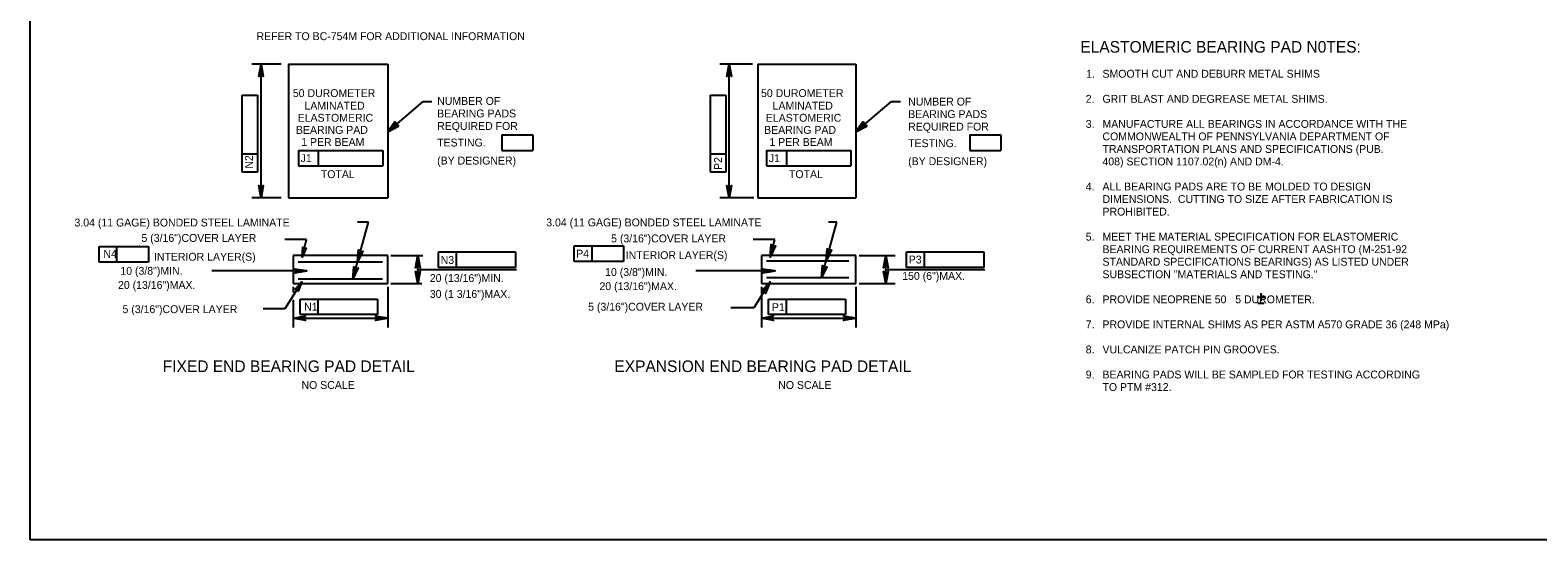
# Model space of a CAD drawing. Extents: x 638175 to 640495, y 294277 to 298435.
# Drawn here: x 639316 to 639891, y 296668 to 296863 of the extents above; entities that cross this region are included whole.
import ezdxf

# ---------------------------------------------------------------- set-up
doc = ezdxf.new("R2010")
doc.units = 0
for name, color, linetype in [('2', 7, 'Continuous'), ('3', 7, 'Continuous'), ('4', 7, 'Continuous'), ('5', 7, 'Continuous'), ('6', 7, 'Continuous'), ('7', 7, 'Continuous')]:
    doc.layers.add(name, color=color, linetype=linetype)

msp = doc.modelspace()

# ---------------------------------------------------------------- linework, layer by layer
at = {"layer": '2'}
for p, q in [((639316.46, 296668.46), (639316.46, 297232.46)), ((639412.15, 296849.9), (639400.92, 296849.9)), ((639591.87, 296849.9), (639579.41, 296849.9)), ((639466.32, 296835.68), (639469.58, 296835.68)), ((639644.82, 296835.69), (639648.32, 296835.69)), ((639412.15, 296798.94), (639400.92, 296798.94)), ((639592.34, 296798.94), (639579.41, 296798.94)), ((639416.74, 296765), (639416.74, 296762.87)), ((639416.74, 296760.06), (639416.74, 296749.49)), ((639452.77, 296765), (639452.77, 296749.49)), ((639595.22, 296765), (639595.22, 296749.49)), ((639631.26, 296765), (639631.26, 296749.49)), ((639416.74, 296753.03), (639452.77, 296753.03)), ((639595.22, 296753.03), (639631.26, 296753.03)), ((640102.46, 296668.46), (639316.46, 296668.46))]:
    msp.add_line(p, q, dxfattribs=at)
for points in [[(639404.47, 296849.9), (639405.34, 296845.24), (639405.09, 296845.6), (639404.78, 296845.78), (639404.47, 296845.84), (639404.15, 296845.78), (639403.84, 296845.6), (639403.59, 296845.24), (639404.47, 296849.9), (639403.84, 296845.6), (639404.15, 296845.78), (639404.47, 296849.9), (639404.47, 296845.84), (639404.78, 296845.78), (639404.47, 296849.9), (639405.09, 296845.6)], [(639582.95, 296849.9), (639583.82, 296845.24), (639583.58, 296845.6), (639583.26, 296845.78), (639582.95, 296845.84), (639582.64, 296845.78), (639582.33, 296845.6), (639582.08, 296845.24), (639582.95, 296849.9), (639582.33, 296845.6), (639582.64, 296845.78), (639582.95, 296849.9), (639582.95, 296845.84), (639583.26, 296845.78), (639582.95, 296849.9), (639583.58, 296845.6)], [(639631.26, 296824.18), (639644.82, 296835.69)], [(639452.77, 296824.18), (639455.76, 296827.87), (639455.65, 296827.44), (639455.71, 296827.09), (639455.87, 296826.81), (639456.11, 296826.61), (639456.45, 296826.49), (639456.89, 296826.53), (639452.77, 296824.18), (639456.45, 296826.49), (639456.11, 296826.61), (639452.77, 296824.18), (639455.87, 296826.81), (639455.71, 296827.09), (639452.77, 296824.18), (639455.65, 296827.44)], [(639631.26, 296824.18), (639634.24, 296827.87), (639634.13, 296827.44), (639634.19, 296827.09), (639634.35, 296826.81), (639634.6, 296826.61), (639634.94, 296826.49), (639635.37, 296826.53), (639631.26, 296824.18), (639634.94, 296826.49), (639634.6, 296826.61), (639631.26, 296824.18), (639634.35, 296826.81), (639634.19, 296827.09), (639631.26, 296824.18), (639634.13, 296827.44)], [(639404.47, 296798.94), (639403.59, 296803.61), (639403.84, 296803.25), (639404.15, 296803.06), (639404.47, 296803.01), (639404.78, 296803.06), (639405.09, 296803.25), (639405.34, 296803.61), (639404.47, 296798.94), (639405.09, 296803.25), (639404.78, 296803.06), (639404.47, 296798.94), (639404.47, 296803.01), (639404.15, 296803.06), (639404.47, 296798.94), (639403.84, 296803.25)], [(639582.95, 296798.94), (639582.08, 296803.61), (639582.33, 296803.25), (639582.64, 296803.06), (639582.95, 296803.01), (639583.26, 296803.06), (639583.58, 296803.25), (639583.82, 296803.61), (639582.95, 296798.94), (639583.58, 296803.25), (639583.26, 296803.06), (639582.95, 296798.94), (639582.95, 296803.01), (639582.64, 296803.06), (639582.95, 296798.94), (639582.33, 296803.25)], [(639441.26, 296774.37), (639441.66, 296779.09), (639441.8, 296778.68), (639442.05, 296778.42), (639442.34, 296778.28), (639442.66, 296778.25), (639443.01, 296778.35), (639443.34, 296778.63), (639441.26, 296774.37), (639443.01, 296778.35), (639442.66, 296778.25), (639441.26, 296774.37), (639442.34, 296778.28), (639442.05, 296778.42), (639441.26, 296774.37), (639441.8, 296778.68)], [(639598.59, 296776.35), (639598.91, 296781.08), (639599.06, 296780.67), (639599.32, 296780.41), (639599.61, 296780.28), (639599.92, 296780.26), (639600.27, 296780.36), (639600.6, 296780.64), (639598.59, 296776.35), (639600.27, 296780.36), (639599.92, 296780.26), (639598.59, 296776.35), (639599.61, 296780.28), (639599.32, 296780.41), (639598.59, 296776.35), (639599.06, 296780.67)], [(639619.87, 296774.81), (639620.27, 296779.54), (639620.41, 296779.13), (639620.66, 296778.86), (639620.95, 296778.73), (639621.27, 296778.7), (639621.62, 296778.79), (639621.95, 296779.07), (639619.87, 296774.81), (639621.62, 296778.79), (639621.27, 296778.7), (639619.87, 296774.81), (639620.95, 296778.73), (639620.66, 296778.86), (639619.87, 296774.81), (639620.41, 296779.13)], [(639421.99, 296771.04), (639417.33, 296770.17), (639417.69, 296770.41), (639417.88, 296770.73), (639417.93, 296771.04), (639417.88, 296771.35), (639417.69, 296771.66), (639417.33, 296771.91), (639421.99, 296771.04), (639417.69, 296771.66), (639417.88, 296771.35), (639421.99, 296771.04), (639417.93, 296771.04), (639417.88, 296770.73), (639421.99, 296771.04), (639417.69, 296770.41)], [(639439.48, 296767.92), (639439.88, 296772.65), (639440.02, 296772.23), (639440.27, 296771.97), (639440.56, 296771.84), (639440.87, 296771.81), (639441.23, 296771.9), (639441.56, 296772.18), (639439.48, 296767.92), (639441.23, 296771.9), (639440.87, 296771.81), (639439.48, 296767.92), (639440.56, 296771.84), (639440.27, 296771.97), (639439.48, 296767.92), (639440.02, 296772.23)], [(639464.23, 296776.96), (639465.1, 296772.3), (639464.85, 296772.66), (639464.54, 296772.84), (639464.23, 296772.9), (639463.91, 296772.84), (639463.6, 296772.66), (639463.35, 296772.3), (639464.23, 296776.96), (639463.6, 296772.66), (639463.91, 296772.84), (639464.23, 296776.96), (639464.23, 296772.9), (639464.54, 296772.84), (639464.23, 296776.96), (639464.85, 296772.66)], [(639600.48, 296771.04), (639595.82, 296770.17), (639596.18, 296770.41), (639596.36, 296770.73), (639596.42, 296771.04), (639596.36, 296771.35), (639596.18, 296771.66), (639595.82, 296771.91), (639600.48, 296771.04), (639596.18, 296771.66), (639596.36, 296771.35), (639600.48, 296771.04), (639596.42, 296771.04), (639596.36, 296770.73), (639600.48, 296771.04), (639596.18, 296770.41)], [(639618.1, 296768.42), (639618.5, 296773.14), (639618.64, 296772.73), (639618.89, 296772.47), (639619.18, 296772.33), (639619.5, 296772.3), (639619.85, 296772.4), (639620.18, 296772.68), (639618.1, 296768.42), (639619.85, 296772.4), (639619.5, 296772.3), (639618.1, 296768.42), (639619.18, 296772.33), (639618.89, 296772.47), (639618.1, 296768.42), (639618.64, 296772.73)], [(639642.71, 296776.96), (639643.58, 296772.3), (639643.34, 296772.66), (639643.02, 296772.84), (639642.71, 296772.9), (639642.4, 296772.84), (639642.09, 296772.66), (639641.84, 296772.3), (639642.71, 296776.96), (639642.09, 296772.66), (639642.4, 296772.84), (639642.71, 296776.96), (639642.71, 296772.9), (639643.02, 296772.84), (639642.71, 296776.96), (639643.34, 296772.66)], [(639464.23, 296766.23), (639463.35, 296770.89), (639463.6, 296770.53), (639463.91, 296770.34), (639464.23, 296770.29), (639464.54, 296770.34), (639464.85, 296770.53), (639465.1, 296770.89), (639464.23, 296766.23), (639464.85, 296770.53), (639464.54, 296770.34), (639464.23, 296766.23), (639464.23, 296770.29), (639463.91, 296770.34), (639464.23, 296766.23), (639463.6, 296770.53)], [(639598.51, 296766.89), (639596.78, 296762.48), (639596.76, 296762.92), (639596.59, 296763.24), (639596.36, 296763.45), (639596.06, 296763.57), (639595.7, 296763.58), (639595.3, 296763.41), (639598.51, 296766.89), (639595.7, 296763.58), (639596.06, 296763.57), (639598.51, 296766.89), (639596.36, 296763.45), (639596.59, 296763.24), (639598.51, 296766.89), (639596.76, 296762.92)], [(639642.71, 296766.23), (639641.84, 296770.89), (639642.09, 296770.53), (639642.4, 296770.34), (639642.71, 296770.29), (639643.02, 296770.34), (639643.34, 296770.53), (639643.58, 296770.89), (639642.71, 296766.23), (639643.34, 296770.53), (639643.02, 296770.34), (639642.71, 296766.23), (639642.71, 296770.29), (639642.4, 296770.34), (639642.71, 296766.23), (639642.09, 296770.53)], [(639416.74, 296753.03), (639421.4, 296753.9), (639421.04, 296753.65), (639420.85, 296753.34), (639420.8, 296753.03), (639420.85, 296752.72), (639421.04, 296752.4), (639421.4, 296752.16), (639416.74, 296753.03), (639421.04, 296752.4), (639420.85, 296752.72), (639416.74, 296753.03), (639420.8, 296753.03), (639420.85, 296753.34), (639416.74, 296753.03), (639421.04, 296753.65)], [(639452.77, 296753.03), (639448.11, 296752.16), (639448.47, 296752.4), (639448.65, 296752.72), (639448.71, 296753.03), (639448.65, 296753.34), (639448.47, 296753.65), (639448.11, 296753.9), (639452.77, 296753.03), (639448.47, 296753.65), (639448.65, 296753.34), (639452.77, 296753.03), (639448.71, 296753.03), (639448.65, 296752.72), (639452.77, 296753.03), (639448.47, 296752.4)], [(639595.22, 296753.03), (639599.88, 296753.9), (639599.53, 296753.65), (639599.34, 296753.34), (639599.29, 296753.03), (639599.34, 296752.72), (639599.53, 296752.4), (639599.88, 296752.16), (639595.22, 296753.03), (639599.53, 296752.4), (639599.34, 296752.72), (639595.22, 296753.03), (639599.29, 296753.03), (639599.34, 296753.34), (639595.22, 296753.03), (639599.53, 296753.65)], [(639631.26, 296753.03), (639626.59, 296752.16), (639626.95, 296752.4), (639627.14, 296752.72), (639627.19, 296753.03), (639627.14, 296753.34), (639626.95, 296753.65), (639626.59, 296753.9), (639631.26, 296753.03), (639626.95, 296753.65), (639627.14, 296753.34), (639631.26, 296753.03), (639627.19, 296753.03), (639627.14, 296752.72), (639631.26, 296753.03), (639626.95, 296752.4)]]:
    msp.add_lwpolyline(points, dxfattribs=at)
for points in [[(639404.07, 296847.54), (639404.86, 296847.54), (639404.47, 296849.9)], [(639582.56, 296847.54), (639583.34, 296847.54), (639582.95, 296849.9)], [(639631.26, 296824.18), (639635.42, 296826.24), (639633.96, 296827.95)], [(639404.07, 296801.31), (639404.86, 296801.31), (639404.47, 296798.94)], [(639582.56, 296801.31), (639583.34, 296801.31), (639582.95, 296798.94)], [(639419.3, 296753.46), (639419.3, 296752.6), (639416.74, 296753.03)], [(639450.21, 296753.46), (639450.21, 296752.6), (639452.77, 296753.03)], [(639597.78, 296753.46), (639597.78, 296752.6), (639595.22, 296753.03)], [(639628.7, 296753.46), (639628.7, 296752.6), (639631.26, 296753.03)]]:
    msp.add_lwpolyline(points, close=True, dxfattribs=at)
at = {"layer": '3'}
for p, q in [((639404.47, 296798.94), (639404.47, 296849.9)), ((639582.95, 296798.94), (639582.95, 296849.9)), ((639397.28, 296808.77), (639397.28, 296838.16)), ((639397.28, 296838.16), (639403.19, 296838.16)), ((639403.19, 296838.16), (639403.19, 296808.77)), ((639575.77, 296808.77), (639575.77, 296838.16)), ((639575.77, 296838.16), (639581.67, 296838.16)), ((639581.67, 296838.16), (639581.67, 296808.77)), ((639496.3, 296822.96), (639508.09, 296822.96)), ((639496.3, 296822.96), (639496.3, 296817.05)), ((639508.09, 296822.96), (639508.09, 296817.05)), ((639674.69, 296822.92), (639686.48, 296822.92)), ((639674.69, 296822.92), (639674.69, 296817.01)), ((639686.48, 296822.92), (639686.48, 296817.01)), ((639403.19, 296815.61), (639397.28, 296815.61)), ((639418.71, 296817.05), (639450.86, 296817.05)), ((639418.71, 296817.05), (639418.71, 296811.14)), ((639426.27, 296817.05), (639426.27, 296811.14)), ((639450.86, 296817.05), (639450.86, 296811.14)), ((639496.3, 296817.05), (639508.09, 296817.05)), ((639581.67, 296815.61), (639575.77, 296815.61)), ((639597.2, 296817.05), (639629.35, 296817.05)), ((639597.2, 296817.05), (639597.2, 296811.14)), ((639604.76, 296817.05), (639604.76, 296811.14)), ((639629.35, 296817.05), (639629.35, 296811.14)), ((639674.69, 296817.01), (639686.48, 296817.01)), ((639403.19, 296808.77), (639397.28, 296808.77)), ((639418.71, 296811.14), (639450.86, 296811.14)), ((639581.67, 296808.77), (639575.77, 296808.77)), ((639597.2, 296811.14), (639629.35, 296811.14)), ((639421.83, 296783.03), (639413.59, 296783.03)), ((639420.1, 296776.35), (639421.83, 296783.03)), ((639600.32, 296783.03), (639592.07, 296783.03)), ((639598.59, 296776.35), (639600.32, 296783.03)), ((639342.71, 296780.34), (639361.62, 296780.34)), ((639342.71, 296774.44), (639342.71, 296780.34)), ((639349.56, 296774.44), (639349.56, 296780.34)), ((639361.62, 296780.34), (639361.62, 296774.44)), ((639472.1, 296778.32), (639501.49, 296778.32)), ((639472.1, 296772.42), (639472.1, 296778.32)), ((639478.94, 296772.42), (639478.94, 296778.32)), ((639501.49, 296778.32), (639501.49, 296772.42)), ((639523.81, 296780.58), (639542.72, 296780.58)), ((639523.81, 296774.68), (639523.81, 296780.58)), ((639530.66, 296774.68), (639530.66, 296780.58)), ((639542.72, 296780.58), (639542.72, 296774.68)), ((639650.58, 296778.32), (639679.98, 296778.32)), ((639650.58, 296772.42), (639650.58, 296778.32)), ((639657.43, 296772.42), (639657.43, 296778.32)), ((639679.98, 296778.32), (639679.98, 296772.42)), ((639361.62, 296774.44), (639342.71, 296774.44)), ((639454, 296776.96), (639466.17, 296776.96)), ((639464.23, 296766.23), (639464.23, 296776.96)), ((639464.23, 296776.96), (639464.23, 296776.96)), ((639464.23, 296771.59), (639501.88, 296771.59)), ((639501.49, 296772.42), (639472.1, 296772.42)), ((639542.72, 296774.68), (639523.81, 296774.68)), ((639632.49, 296776.96), (639646.25, 296776.96)), ((639642.71, 296766.23), (639642.71, 296776.96)), ((639642.71, 296776.96), (639642.71, 296776.96)), ((639642.71, 296771.59), (639680.37, 296771.59)), ((639679.98, 296772.42), (639650.58, 296772.42)), ((639420.02, 296766.89), (639413.59, 296756.62)), ((639454, 296766.23), (639465.77, 296766.23)), ((639598.51, 296766.89), (639592.34, 296757.04)), ((639632.49, 296766.23), (639646.25, 296766.23)), ((639419.42, 296754.41), (639419.42, 296760.32)), ((639419.42, 296760.32), (639448.82, 296760.32)), ((639426.27, 296754.41), (639426.27, 296760.32)), ((639448.82, 296760.32), (639448.82, 296754.41)), ((639597.91, 296754.41), (639597.91, 296760.32)), ((639597.91, 296760.32), (639627.3, 296760.32)), ((639604.75, 296754.41), (639604.75, 296760.32)), ((639627.3, 296760.32), (639627.3, 296754.41)), ((639784.28, 296761), (639787.41, 296761)), ((639785.78, 296759.49), (639785.78, 296762.57)), ((639413.59, 296756.62), (639405.24, 296756.62)), ((639448.82, 296754.41), (639419.42, 296754.41)), ((639592.34, 296757.04), (639583.63, 296757.04)), ((639627.3, 296754.41), (639597.91, 296754.41)), ((639784.52, 296758.71), (639786.87, 296758.71))]:
    msp.add_line(p, q, dxfattribs=at)
for points in [[(639452.77, 296824.18), (639466.32, 296835.68)], [(639420.1, 296776.35), (639420.36, 296780.13), (639420.48, 296779.8), (639420.69, 296779.6), (639420.92, 296779.49), (639421.17, 296779.47), (639421.45, 296779.55), (639421.71, 296779.78), (639420.1, 296776.35), (639421.45, 296779.55), (639421.17, 296779.47), (639420.1, 296776.35), (639420.92, 296779.49), (639420.69, 296779.6), (639420.1, 296776.35), (639420.48, 296779.8)], [(639420.02, 296766.89), (639418.64, 296763.36), (639418.62, 296763.71), (639418.49, 296763.97), (639418.3, 296764.14), (639418.07, 296764.24), (639417.77, 296764.24), (639417.45, 296764.11), (639420.02, 296766.89), (639417.77, 296764.24), (639418.07, 296764.24), (639420.02, 296766.89), (639418.3, 296764.14), (639418.49, 296763.97), (639420.02, 296766.89), (639418.62, 296763.71)]]:
    msp.add_lwpolyline(points, dxfattribs=at)
for points in [[(639452.77, 296824.18), (639456.93, 296826.24), (639455.47, 296827.95)], [(639421.16, 296778.72), (639420.33, 296778.93), (639420.11, 296776.35)], [(639599.64, 296778.72), (639598.82, 296778.93), (639598.59, 296776.35)], [(639463.8, 296774.28), (639464.65, 296774.28), (639464.23, 296776.84)], [(639642.28, 296774.28), (639643.14, 296774.28), (639642.71, 296776.84)], [(639419.03, 296764.5), (639418.3, 296764.95), (639420.02, 296766.89)], [(639463.8, 296768.79), (639464.65, 296768.79), (639464.23, 296766.23)], [(639597.51, 296764.5), (639596.79, 296764.95), (639598.51, 296766.89)], [(639642.28, 296768.79), (639643.14, 296768.79), (639642.71, 296766.23)]]:
    msp.add_lwpolyline(points, close=True, dxfattribs=at)
at = {"layer": '4'}
for p, q in [((639414.89, 296849.9), (639452.77, 296849.9)), ((639414.89, 296849.9), (639414.89, 296798.94)), ((639452.77, 296849.9), (639452.77, 296798.94)), ((639593.91, 296849.9), (639593.91, 296798.94)), ((639593.91, 296849.9), (639631.26, 296849.9)), ((639631.26, 296849.9), (639631.26, 296798.94)), ((639414.89, 296798.94), (639452.77, 296798.94)), ((639593.91, 296798.94), (639631.26, 296798.94)), ((639452.77, 296776.96), (639416.74, 296776.96)), ((639416.74, 296776.96), (639416.74, 296766.23)), ((639450.82, 296774.37), (639418.61, 296774.37)), ((639452.77, 296766.23), (639452.77, 296776.96)), ((639631.26, 296776.96), (639595.22, 296776.96)), ((639595.22, 296776.96), (639595.22, 296766.23)), ((639628.58, 296774.81), (639597.21, 296774.81)), ((639631.26, 296766.23), (639631.26, 296776.96)), ((639416.74, 296766.23), (639452.77, 296766.23)), ((639450.82, 296767.92), (639418.61, 296767.92)), ((639595.22, 296766.23), (639631.26, 296766.23)), ((639628.58, 296768.42), (639597.21, 296768.42))]:
    msp.add_line(p, q, dxfattribs=at)
at = {"layer": '5'}
for p, q in [((639439.48, 296767.92), (639445.5, 296789.69)), ((639618.1, 296768.42), (639623.98, 296789.69)), ((639421.99, 296771.04), (639385.66, 296771.04)), ((639600.48, 296771.04), (639570.19, 296771.04))]:
    msp.add_line(p, q, dxfattribs=at)
for points in [[(639442.64, 296777.53), (639441.7, 296777.79), (639441.38, 296774.81)], [(639621.13, 296777.53), (639620.18, 296777.79), (639619.87, 296774.81)], [(639419.04, 296771.53), (639419.04, 296770.55), (639421.99, 296771.04)], [(639440.81, 296771.13), (639439.86, 296771.39), (639439.55, 296768.42)], [(639597.53, 296771.53), (639597.53, 296770.55), (639600.48, 296771.04)], [(639619.29, 296771.13), (639618.34, 296771.39), (639618.03, 296768.42)]]:
    msp.add_lwpolyline(points, close=True, dxfattribs=at)
at = {"layer": '6'}
for p, q in [((639445.5, 296789.69), (639441.28, 296789.69)), ((639623.98, 296789.69), (639620.77, 296789.69))]:
    msp.add_line(p, q, dxfattribs=at)
at = {"layer": '7'}
for p, q in [((639404.47, 296849.9), (639404.47, 296849.9)), ((639416.74, 296849.9), (639416.74, 296849.9)), ((639582.95, 296849.9), (639582.95, 296849.9)), ((639595.22, 296849.9), (639595.22, 296849.9)), ((639416.74, 296798.94), (639416.74, 296798.94)), ((639595.22, 296798.94), (639595.22, 296798.94)), ((639452.77, 296776.96), (639452.77, 296776.96)), ((639631.26, 296776.96), (639631.26, 296776.96)), ((639416.74, 296766.23), (639416.74, 296766.23)), ((639452.77, 296766.23), (639452.77, 296766.23)), ((639595.22, 296766.23), (639595.22, 296766.23)), ((639631.26, 296766.23), (639631.26, 296766.23)), ((639416.74, 296753.03), (639416.74, 296753.03)), ((639595.22, 296753.03), (639595.22, 296753.03))]:
    msp.add_line(p, q, dxfattribs=at)

# ---------------------------------------------------------------- texts
at = {"layer": '3'}
for s, height, p in [('REFER TO BC-754M FOR ADDITIONAL INFORMATION', 3, (639402.75, 296859.11)), ('ELASTOMERIC BEARING PAD N0TES:', 4.4292, (639716.81, 296854.34)), ('1.', 3, (639719.04, 296844.78)), ('SMOOTH CUT AND DEBURR METAL SHIMS', 3, (639725.26, 296844.78)), ('50 DUROMETER', 3, (639416.6, 296837.39)), ('50 DUROMETER', 3, (639595.09, 296837.39)), ('LAMINATED', 3, (639421.03, 296832.59)), ('NUMBER OF', 3, (639471.62, 296834.41)), ('LAMINATED', 3, (639599.51, 296832.59)), ('NUMBER OF', 3, (639651.19, 296834.16)), ('2.', 3, (639718.87, 296835.21)), ('GRIT BLAST AND DEGREASE METAL SHIMS.', 3, (639725.26, 296835.21)), ('ELASTOMERIC', 3, (639418.45, 296827.98)), ('BEARING PADS', 3, (639471.62, 296829.63)), ('ELASTOMERIC', 3, (639596.93, 296827.98)), ('BEARING PADS', 3, (639651.19, 296829.38)), ('BEARING PAD', 3, (639417.78, 296823.36)), ('REQUIRED FOR', 3, (639471.62, 296824.85)), ('BEARING PAD', 3, (639596.27, 296823.36)), ('REQUIRED FOR', 3, (639651.19, 296824.6)), ('3.', 3, (639718.87, 296825.65)), ('COMMONWEALTH OF PENNSYLVANIA DEPARTMENT OF', 3, (639725.26, 296820.87)), ('MANUFACTURE ALL BEARINGS IN ACCORDANCE WITH THE', 3, (639725.26, 296825.65)), ('1 PER BEAM', 3, (639419.79, 296818.74)), ('TESTING.', 3, (639471.62, 296818.53)), ('1 PER BEAM', 3, (639598.27, 296818.74)), ('TESTING.', 3, (639651.19, 296818.28)), ('TRANSPORTATION PLANS AND SPECIFICATIONS (PUB.', 3, (639725.26, 296816.09)), ('(BY DESIGNER)', 3, (639471.62, 296811.66)), ('(BY DESIGNER)', 3, (639651.19, 296811.41)), ('408) SECTION 1107.02(n) AND DM-4.', 3, (639725.26, 296811.31)), ('TOTAL', 3, (639427.27, 296806.47)), ('TOTAL', 3, (639605.76, 296806.47)), ('4.', 3, (639718.87, 296801.75)), ('ALL BEARING PADS ARE TO BE MOLDED TO DESIGN', 3, (639725.26, 296801.75)), ('DIMENSIONS.  CUTTING TO SIZE AFTER FABRICATION IS', 3, (639725.26, 296796.97)), ('PROHIBITED.', 3, (639725.26, 296792.19)), ('3.04 (11 GAGE) BONDED STEEL LAMINATE', 3, (639333.35, 296788.02)), ('3.04 (11 GAGE) BONDED STEEL LAMINATE', 3, (639513.21, 296788.06)), ('5 (3/16")COVER LAYER', 3, (639358.89, 296782.14)), ('5 (3/16")COVER LAYER', 3, (639537.94, 296781.96)), ('5.', 3, (639718.87, 296782.63)), ('MEET THE MATERIAL SPECIFICATION FOR ELASTOMERIC', 3, (639725.26, 296782.63)), ('N4', 3, (639344.38, 296776.05)), ('INTERIOR LAYER(S)', 3, (639363.65, 296774.96)), ('P4', 3, (639524.64, 296776.16)), ('INTERIOR LAYER(S)', 3, (639543.51, 296775.57)), ('BEARING REQUIREMENTS OF CURRENT AASHTO (M-251-92', 3, (639725.26, 296777.85)), ('10 (3/8")MIN.', 3, (639350.84, 296769.6)), ('N3', 3, (639472.95, 296773.74)), ('10 (3/8")MIN.', 3, (639535.66, 296769.14)), ('P3', 3, (639651.41, 296773.9)), ('STANDARD SPECIFICATIONS BEARINGS) AS LISTED UNDER', 3, (639725.26, 296773.07)), ('20 (13/16")MAX.', 3, (639349.95, 296764.2)), ('20 (13/16")MIN.', 3, (639468.82, 296766.83)), ('20 (13/16")MAX.', 3, (639533.5, 296763.74)), ('150 (6")MAX.', 3, (639648.91, 296767.66)), ('SUBSECTION "MATERIALS AND TESTING."', 3, (639725.26, 296768.28)), ('30 (1 3/16")MAX.', 3, (639468.82, 296760.77)), ('6.', 3, (639718.87, 296758.72)), ('PROVIDE NEOPRENE 50   5 DUROMETER.', 3, (639725.26, 296758.72)), ('5 (3/16")COVER LAYER', 3, (639351.66, 296754.96)), ('N1', 3, (639420.91, 296755.9)), ('5 (3/16")COVER LAYER', 3, (639529.18, 296755.9)), ('P1', 3, (639599.26, 296755.74)), ('7.', 3, (639718.87, 296749.16)), ('PROVIDE INTERNAL SHIMS AS PER ASTM A570 GRADE 36 (248 MPa)', 3, (639725.26, 296749.16)), ('8.', 3, (639718.87, 296739.6)), ('VULCANIZE PATCH PIN GROOVES.', 3, (639725.26, 296739.6)), ('FIXED END BEARING PAD DETAIL', 4.4292, (639367, 296732.48)), ('EXPANSION END BEARING PAD DETAIL', 4.4292, (639539.18, 296732.48)), ('9.', 3, (639718.87, 296730.04)), ('BEARING PADS WILL BE SAMPLED FOR TESTING ACCORDING', 3, (639725.26, 296730.04)), ('NO SCALE', 3, (639419.9, 296726.04)), ('NO SCALE', 3, (639601.66, 296726.04)), ('TO PTM #312.', 3, (639725.26, 296725.26))]:
    msp.add_text(s, height=height, dxfattribs=at).set_placement(p)
for s, rotation, p in [('N2', 90, (639401.38, 296810.08)), ('J1', 359.93823, (639419.58, 296812.59)), ('P2', 90, (639580.19, 296809.58)), ('J1', 359.93823, (639598.06, 296812.59))]:
    msp.add_text(s, height=3, rotation=rotation, dxfattribs=at).set_placement(p)

doc.saveas('drawing.dxf')
